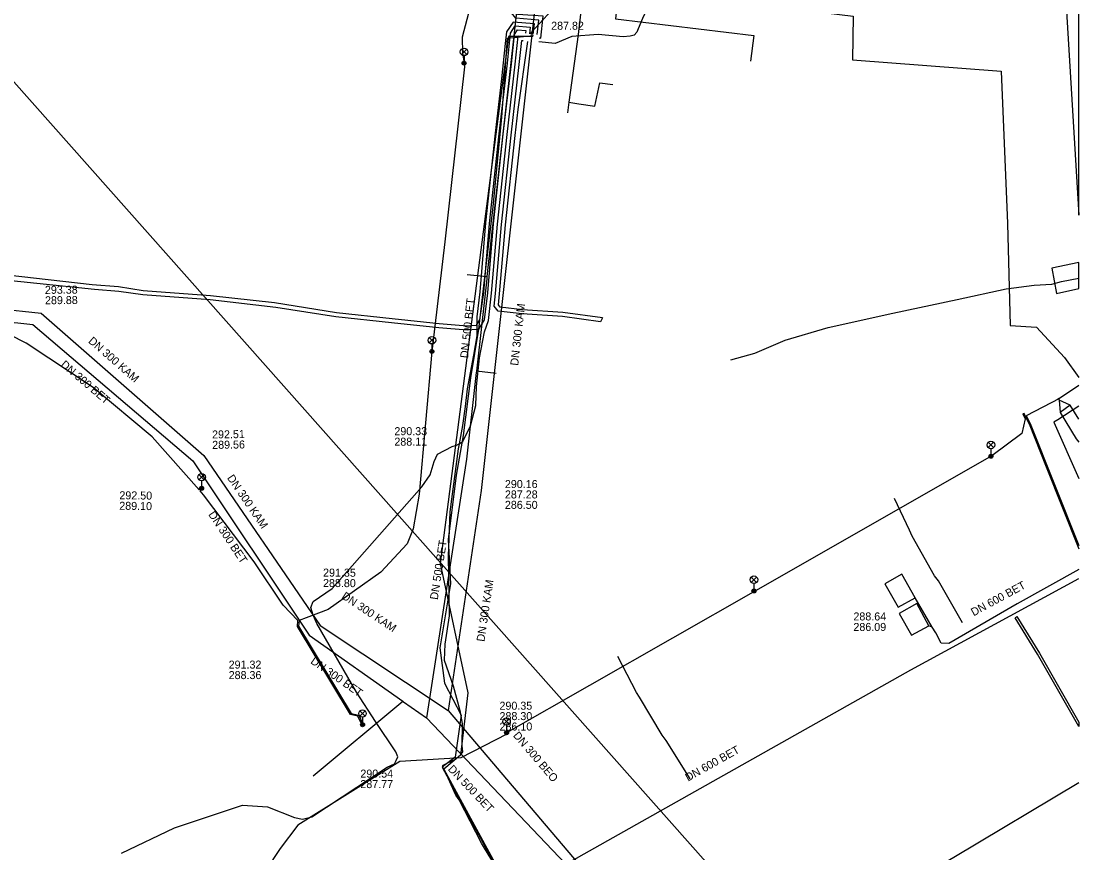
# Model space of a CAD drawing. Extents: x -595540 to -593988, y -1160850 to -1159202.
# Drawn here: x -594096.5 to -593990.8, y -1159905.6 to -1159822.4 of the extents above; entities that cross this region are included whole.
import ezdxf

# ---------------------------------------------------------------- set-up
doc = ezdxf.new("R2010")
doc.units = 0
for name, color, linetype in [('BKOM-ODVODNENI_objekt', 7, 'Continuous'), ('BKOM_kabel koordinační_optický', 7, 'Continuous'), ('BKOM_kabel SSZ', 7, 'Continuous'), ('BVK-DESTOVA_popisy', 7, 'Continuous'), ('BVK-DESTOVA_trasa sítě', 7, 'Continuous'), ('BVK-SPLASKOVA_popisy', 7, 'Continuous'), ('BVK-SPLASKOVA_trasa sítě', 7, 'Continuous'), ('BVK-VODOVOD_trasa sítě', 7, 'Continuous'), ('CETIN_kabel podzemní', 7, 'Continuous'), ('CETIN_kabelovod', 7, 'Continuous'), ('DESTOVA-NEPROVOZOVANA_popisy', 7, 'Continuous'), ('DESTOVA_trasa neprovozované sítě', 7, 'Continuous'), ('DPMB_kabel', 7, 'Continuous'), ('DPMB_kyneta', 7, 'Continuous'), ('DPMB_trolejové vedení-nosné lano', 7, 'Continuous'), ('EON-NN_kabel', 7, 'Continuous'), ('TEPLARNY-TEPLOVODY_trasa sítě', 7, 'Continuous'), ('TSB_kabel VO', 7, 'Continuous'), ('TSB_lampy VO', 7, 'Continuous')]:
    doc.layers.add(name, color=color, linetype=linetype)

msp = doc.modelspace()

# ---------------------------------------------------------------- linework, layer by layer
at = {"layer": 'BKOM-ODVODNENI_objekt'}
msp.add_lwpolyline([(-593990.841, -1159892.966), (-593994.96, -1159885.74), (-593997.22, -1159882.09), (-593997.05, -1159881.98), (-593994.78, -1159885.64), (-593990.841, -1159892.55)], close=True, dxfattribs=at)
at = {"layer": 'BKOM_kabel koordinační_optický'}
msp.add_line((-594005.13, -1159883.605), (-594005.512, -1159883.023), dxfattribs=at)
for points in [[(-593990.841, -1159860.936), (-593992.939, -1159862.304), (-593993.333, -1159862.529), (-593990.841, -1159868.172)], [(-593990.841, -1159877.267), (-593996.991, -1159880.721), (-594003.85, -1159884.677), (-594004.6, -1159884.644), (-594005.13, -1159883.605)], [(-594005.512, -1159883.023), (-594007.182, -1159880.102), (-594008.518, -1159877.744), (-594010.221, -1159878.712), (-594008.906, -1159881.037), (-594007.182, -1159880.102)], [(-594005.512, -1159883.023), (-594005.829, -1159882.891), (-594007.027, -1159880.665), (-594008.783, -1159881.672), (-594007.556, -1159883.851), (-594005.829, -1159882.891)]]:
    msp.add_lwpolyline(points, dxfattribs=at)
at = {"layer": 'BKOM_kabel SSZ'}
for points in [[(-594045.585, -1159823.765), (-594045.57, -1159823.58), (-594042.69, -1159820.44), (-594038.079, -1159821.074)], [(-594037.716, -1159821.124), (-594037.45, -1159821.16), (-594034.18, -1159821.38), (-594032.86, -1159819.54), (-594031.94, -1159819.66), (-594013.39, -1159821.96), (-594013.46, -1159826.31), (-593998.61, -1159827.46), (-593997.96, -1159842.69), (-593997.69, -1159852.89), (-593995.08, -1159853.04), (-593992.28, -1159856.08), (-593990.841, -1159858.086)], [(-593990.841, -1159860.936), (-593992.939, -1159862.304), (-593993.333, -1159862.529), (-593990.841, -1159868.172)]]:
    msp.add_lwpolyline(points, dxfattribs=at)
at = {"layer": 'BVK-DESTOVA_popisy'}
for p, q in [((-594059.242, -1159863.968), (-594059.242, -1159863.968)), ((-594086.727, -1159870.371), (-594086.727, -1159870.371)), ((-594075.803, -1159887.306), (-594075.803, -1159887.306)), ((-594062.64, -1159898.202), (-594062.64, -1159898.202))]:
    msp.add_line(p, q, dxfattribs=at)
at = {"layer": 'BVK-DESTOVA_trasa sítě'}
for p, q in [((-594095.386, -1159852.767), (-594079.389, -1159866.418)), ((-594079.389, -1159866.418), (-594067.762, -1159883.85)), ((-594052.023, -1159866.257), (-594056.023, -1159892.107))]:
    msp.add_line(p, q, dxfattribs=at)
for points in [[(-594046.908, -1159820.276), (-594046.915, -1159820.34), (-594049.991, -1159847.99), (-594050.017, -1159848.224), (-594051.042, -1159857.441), (-594051.057, -1159857.576), (-594052.023, -1159866.257)], [(-594126.93, -1159849.79), (-594119.695, -1159850.473), (-594096.874, -1159852.627), (-594095.386, -1159852.767)], [(-594067.762, -1159883.85), (-594058.388, -1159890.438), (-594058.316, -1159890.489), (-594056.023, -1159892.107)]]:
    msp.add_lwpolyline(points, dxfattribs=at)
at = {"layer": 'BVK-SPLASKOVA_popisy'}
for p, q in [((-594094.166, -1159848.914), (-594094.166, -1159848.914)), ((-594077.466, -1159863.375), (-594077.466, -1159863.375)), ((-594048.197, -1159868.328), (-594048.197, -1159868.328)), ((-594066.363, -1159877.181), (-594066.363, -1159877.181)), ((-594048.739, -1159890.495), (-594048.739, -1159890.495))]:
    msp.add_line(p, q, dxfattribs=at)
at = {"layer": 'BVK-SPLASKOVA_trasa sítě'}
for p, q in [((-594045.234, -1159821.426), (-594050.559, -1159869.39)), ((-594126.587, -1159848.23), (-594094.542, -1159851.647)), ((-594094.542, -1159851.647), (-594078.296, -1159865.881)), ((-594078.296, -1159865.881), (-594066.666, -1159882.871)), ((-594050.559, -1159869.39), (-594053.878, -1159891.383)), ((-594066.666, -1159882.871), (-594053.878, -1159891.383)), ((-594053.878, -1159891.383), (-594036.55, -1159911.714))]:
    msp.add_line(p, q, dxfattribs=at)
at = {"layer": 'BVK-VODOVOD_trasa sítě'}
for points in [[(-594277.938, -1159642.091), (-594251.48, -1159654.69), (-594231.416, -1159677.293), (-594151.549, -1159767.337), (-594002.69, -1159935.17)], [(-594037.757, -1159796.653), (-594038.139, -1159799.936), (-594040.87, -1159823.78), (-594041.792, -1159830.54), (-594041.869, -1159831.08), (-594041.94, -1159831.61)], [(-594041.792, -1159830.54), (-594040.804, -1159830.726), (-594039.2, -1159830.941), (-594038.713, -1159828.619), (-594037.41, -1159828.791)]]:
    msp.add_lwpolyline(points, dxfattribs=at)
at = {"layer": 'CETIN_kabel podzemní'}
for points in [[(-594025.62, -1159856.32), (-594023.23, -1159855.65), (-594020.19, -1159854.36), (-594015.88, -1159853.07), (-594009.44, -1159851.66), (-594003, -1159850.29), (-593998.12, -1159849.22), (-593995.29, -1159848.86), (-593993.55, -1159848.73), (-593992.57, -1159848.47)], [(-593992.57, -1159848.47), (-593990.841, -1159848.135)]]:
    msp.add_lwpolyline(points, dxfattribs=at)
at = {"layer": 'CETIN_kabelovod'}
for points in [[(-593990.841, -1159841.863), (-593990.841, -1159811.782), (-593992.55, -1159784.51), (-593994.31, -1159784.52)], [(-593990.841, -1159849.193), (-593990.841, -1159846.57), (-593993.55, -1159847.15), (-593993.06, -1159849.68)]]:
    msp.add_lwpolyline(points, close=True, dxfattribs=at)
at = {"layer": 'DESTOVA-NEPROVOZOVANA_popisy'}
msp.add_line((-594013.369, -1159883.415), (-594013.369, -1159883.415), dxfattribs=at)
at = {"layer": 'DESTOVA_trasa neprovozované sítě'}
for p, q in [((-594051.979, -1159847.769), (-594049.991, -1159847.99)), ((-594049.054, -1159857.662), (-594051.042, -1159857.441)), ((-594007.642, -1159887.311), (-593990.841, -1159878.183)), ((-594042.095, -1159906.73), (-594007.642, -1159887.311)), ((-594067.35, -1159897.906), (-594058.388, -1159890.438)), ((-594056.023, -1159892.107), (-594042.095, -1159906.73))]:
    msp.add_line(p, q, dxfattribs=at)
at = {"layer": 'DPMB_kabel'}
for points in [[(-594045.416, -1159823.999), (-594047.827, -1159823.999), (-594054.68, -1159876.667), (-594051.888, -1159889.612), (-594052.65, -1159895.831), (-594054.3, -1159897.227)], [(-594054.3, -1159897.227), (-594047.968, -1159908.869)]]:
    msp.add_lwpolyline(points, dxfattribs=at)
at = {"layer": 'DPMB_kyneta'}
for points in [[(-594045.35, -1159823.91), (-594047.96, -1159824.17), (-594048.54, -1159832.04), (-594049.39, -1159841.02), (-594050.18, -1159847.47), (-594050.82, -1159853.26), (-594051.63, -1159858.1), (-594052.36, -1159863.86), (-594053.07, -1159867.84), (-594053.86, -1159874.26), (-594053.63, -1159878.72), (-594054.7, -1159885.12), (-594054.24, -1159888.65), (-594052.57, -1159891.84), (-594053.18, -1159896.03), (-594054.479, -1159897.037)], [(-594054.479, -1159897.037), (-594048.145, -1159908.765)]]:
    msp.add_lwpolyline(points, dxfattribs=at)
at = {"layer": 'DPMB_trolejové vedení-nosné lano'}
for points in [[(-593992.92, -1159860.118), (-593992.802, -1159860.349), (-593992.723, -1159861.589), (-593991.103, -1159864.223), (-593990.841, -1159864.528)], [(-593990.841, -1159862.251), (-593991.719, -1159860.854), (-593992.802, -1159860.349)], [(-593991.719, -1159860.854), (-593992.723, -1159861.589)], [(-594002.457, -1159882.59), (-594004.868, -1159878.404), (-594005.258, -1159877.895), (-594007.498, -1159873.945), (-594007.765, -1159873.336), (-594009.249, -1159870.162)], [(-594029.697, -1159898.196), (-594032.069, -1159894.382), (-594032.465, -1159893.839), (-594034.743, -1159890.047), (-594035.045, -1159889.554), (-594036.922, -1159885.985)], [(-594048.05, -1159908.746), (-594050.221, -1159905.131), (-594050.525, -1159904.622), (-594052.782, -1159900.294), (-594053.098, -1159899.832), (-594054.336, -1159897.113)]]:
    msp.add_lwpolyline(points, dxfattribs=at)
at = {"layer": 'EON-NN_kabel'}
for points in [[(-594044.958, -1159823.782), (-594044.814, -1159822.335), (-594047.116, -1159822.166), (-594047.547, -1159821.609), (-594048.196, -1159820.398), (-594048.505, -1159818.672), (-594049.025, -1159815.831), (-594049.601, -1159812.823), (-594050.05, -1159810.864), (-594050.522, -1159808.528), (-594050.641, -1159805.24), (-594050.137, -1159799.201), (-594049.448, -1159793.282), (-594048.877, -1159790.057), (-594046.848, -1159774.653), (-594046.38, -1159772.722), (-594046.429, -1159772.382), (-594046.513, -1159772.133), (-594047.418, -1159771.808), (-594047.244, -1159770.172), (-594046.674, -1159770.234)], [(-594044.778, -1159824.121), (-594044.604, -1159824.138), (-594044.375, -1159821.966), (-594046.909, -1159821.78), (-594047.21, -1159821.391), (-594047.813, -1159820.265), (-594048.078, -1159818.581), (-594048.567, -1159815.787), (-594049.255, -1159812.652), (-594049.659, -1159810.78), (-594050.123, -1159808.481), (-594050.24, -1159805.249), (-594049.739, -1159799.241), (-594049.052, -1159793.34), (-594048.482, -1159790.118), (-594046.454, -1159774.726), (-594045.973, -1159772.741), (-594046.099, -1159771.857), (-594046.987, -1159771.538), (-594046.888, -1159770.613), (-594046.717, -1159770.631)], [(-594028.403, -1159819.678), (-594028.515, -1159819.935), (-594028.575, -1159820.064), (-594028.901, -1159820.335), (-594029.476, -1159820.607), (-594030.638, -1159820.486), (-594032.697, -1159820.057), (-594033.169, -1159820.161), (-594033.404, -1159820.258), (-594033.627, -1159820.45), (-594034.441, -1159822.198), (-594034.869, -1159823.212), (-594035.028, -1159823.552), (-594035.281, -1159823.842), (-594035.694, -1159823.944), (-594036.393, -1159824.013), (-594038.87, -1159823.795), (-594041.508, -1159823.995), (-594043.171, -1159824.692), (-594044.819, -1159824.528)], [(-594045.376, -1159823.741), (-594045.236, -1159822.705), (-594047.383, -1159822.547), (-594048.027, -1159823.52), (-594048.155, -1159824.687), (-594048.545, -1159828.207), (-594049.17, -1159833.66), (-594050.136, -1159842.627), (-594050.714, -1159849.525), (-594051.006, -1159852.028), (-594051.008, -1159852.781), (-594051.01, -1159853.245), (-594051.012, -1159853.922), (-594051.333, -1159855.838), (-594051.964, -1159859.209), (-594052.16, -1159860.968), (-594052.419, -1159862.87), (-594052.778, -1159864.694), (-594052.877, -1159865.197), (-594053.684, -1159871.513), (-594053.864, -1159875.948), (-594053.759, -1159881.906), (-594054.21, -1159884.734), (-594054.267, -1159886.338), (-594053.376, -1159888.887), (-594052.708, -1159891.359), (-594052.464, -1159892.662), (-594052.507, -1159894.888), (-594052.44, -1159895.502), (-594052.68, -1159895.818), (-594052.865, -1159896.046), (-594053.115, -1159896.236), (-594054.481, -1159896.912)], [(-594123.692, -1159833.89), (-594120.621, -1159834.305), (-594117.286, -1159835.929), (-594100.752, -1159848.048), (-594089.209, -1159849.238), (-594086.779, -1159849.432), (-594084.379, -1159849.772), (-594077.644, -1159850.285), (-594071.097, -1159851.039), (-594065.088, -1159851.977), (-594059.518, -1159852.584), (-594054.812, -1159853.066), (-594051.963, -1159853.326), (-594051.01, -1159853.245), (-594050.817, -1159853.229), (-594050.232, -1159852.301), (-594049.918, -1159849.605), (-594049.34, -1159842.703), (-594048.375, -1159833.749), (-594047.553, -1159826.701), (-594047.252, -1159823.798), (-594046.934, -1159823.318), (-594046.115, -1159823.38), (-594046.152, -1159823.665)], [(-594123.641, -1159833.493), (-594120.504, -1159833.917), (-594117.079, -1159835.585), (-594100.902, -1159847.494), (-594089.433, -1159848.778), (-594086.816, -1159848.966), (-594084.336, -1159849.374), (-594077.606, -1159849.887), (-594071.213, -1159850.565), (-594065.035, -1159851.58), (-594059.476, -1159852.186), (-594054.773, -1159852.668), (-594051.962, -1159852.924), (-594051.049, -1159852.847), (-594051.008, -1159852.781), (-594050.712, -1159852.301), (-594050.316, -1159849.565), (-594049.738, -1159842.665), (-594048.773, -1159833.704), (-594047.951, -1159826.657), (-594047.64, -1159823.659), (-594047.158, -1159822.932), (-594045.684, -1159823.046), (-594045.753, -1159823.704)], [(-594086.499, -1159905.632), (-594081.221, -1159903.112), (-594074.414, -1159900.823), (-594071.929, -1159901.01), (-594069.215, -1159902.056), (-594068.438, -1159902.218), (-594067.496, -1159902.002), (-594059.948, -1159897.033), (-594059.239, -1159896.691), (-594059.06, -1159896.361), (-594058.9, -1159895.99), (-594059.096, -1159895.505), (-594061.12, -1159892.466), (-594063.025, -1159889.545), (-594067.007, -1159882.677), (-594067.344, -1159881.835), (-594067.591, -1159881.088), (-594067.359, -1159880.468), (-594065.465, -1159879.176), (-594056.495, -1159868.999), (-594055.658, -1159867.814), (-594055.273, -1159866.464), (-594054.929, -1159865.744), (-594053.481, -1159864.966), (-594053.044, -1159864.858), (-594052.778, -1159864.694), (-594052.41, -1159864.468), (-594051.628, -1159862.898), (-594051.101, -1159860.878), (-594051.046, -1159858.975), (-594050.74, -1159856.11), (-594050.234, -1159853.512), (-594049.84, -1159852.392), (-594049.52, -1159849.645), (-594048.942, -1159842.741), (-594047.977, -1159833.794), (-594047.155, -1159826.744), (-594046.876, -1159823.944), (-594046.856, -1159823.922), (-594046.322, -1159823.976)], [(-594038.449, -1159852.121), (-594038.659, -1159852.495), (-594042.45, -1159851.964), (-594046.46, -1159851.723), (-594048.876, -1159851.436), (-594049.269, -1159850.94), (-594049.122, -1159849.685), (-594048.544, -1159842.779), (-594047.579, -1159833.839), (-594046.757, -1159826.787), (-594046.515, -1159824.373), (-594046.363, -1159824.388)], [(-594038.449, -1159852.121), (-594042.41, -1159851.566), (-594046.424, -1159851.324), (-594048.665, -1159851.058), (-594048.852, -1159850.822), (-594048.724, -1159849.725), (-594048.146, -1159842.817), (-594047.181, -1159833.884), (-594046.869, -1159831.28), (-594045.896, -1159824.494)]]:
    msp.add_lwpolyline(points, dxfattribs=at)
at = {"layer": 'TEPLARNY-TEPLOVODY_trasa sítě'}
msp.add_lwpolyline([(-594034.95, -1159802.69), (-594037.155, -1159822.229), (-594023.328, -1159823.884), (-594023.637, -1159826.466)], dxfattribs=at)
at = {"layer": 'TSB_kabel VO'}
for points in [[(-594051.53, -1159820.53), (-594052.46, -1159824.05), (-594052.42, -1159825.64), (-594052.277, -1159826.647), (-594052.22, -1159827.02), (-594054.19, -1159844.51), (-594055.49, -1159855.475), (-594056.75, -1159869.75), (-594057.36, -1159873.2), (-594057.98, -1159874.71), (-594060.58, -1159877.55), (-594065.87, -1159881.26), (-594068.05, -1159882.11), (-594068.77, -1159882.374), (-594068.809, -1159882.925), (-594063.551, -1159891.658), (-594062.808, -1159891.849), (-594062.425, -1159892.65), (-594062.425, -1159892.79), (-594062.533, -1159892.702), (-594062.892, -1159891.951), (-594063.629, -1159891.762), (-594068.931, -1159882.955), (-594068.89, -1159882.366), (-594070.34, -1159880.85), (-594073.26, -1159876.5), (-594078.32, -1159869.8), (-594078.665, -1159869.411), (-594078.553, -1159869.299), (-594078.502, -1159869.163), (-594078.638, -1159869.214), (-594078.745, -1159869.321), (-594083.44, -1159864.02), (-594089.35, -1159859.06), (-594096.03, -1159854.63), (-594101.04, -1159852.1)], [(-593990.841, -1159858.891), (-593992.79, -1159860.16), (-593996.097, -1159861.902), (-593995.705, -1159862.665), (-593990.841, -1159874.87)], [(-593996.487, -1159861.663), (-593996.21, -1159862.208), (-593996.53, -1159863.69), (-593999.541, -1159865.916), (-594023.168, -1159879.39), (-594048.03, -1159893.59), (-594047.99, -1159893.72), (-594052.61, -1159896.11), (-594058.69, -1159896.46), (-594068.89, -1159902.83), (-594070.66, -1159905.16), (-594072.089, -1159907.317)], [(-593996.383, -1159861.604), (-593995.815, -1159862.715), (-593994.102, -1159867.012), (-593990.841, -1159875.194)], [(-593990.841, -1159898.603), (-594003.332, -1159906.049), (-594011.527, -1159910.852), (-594012.188, -1159911.862), (-594012.974, -1159911.878), (-594012.955, -1159911.542), (-594012.974, -1159911.878), (-594013.42, -1159911.886), (-594022.4, -1159917.023), (-594033.53, -1159923.228), (-594033.866, -1159923.491)]]:
    msp.add_lwpolyline(points, dxfattribs=at)
at = {"layer": 'TSB_lampy VO'}
for p, q in [((-594052.542, -1159825.787), (-594052.012, -1159825.257)), ((-594052.542, -1159825.257), (-594052.012, -1159825.787)), ((-594052.542, -1159825.787), (-594052.012, -1159825.257)), ((-594052.542, -1159825.257), (-594052.012, -1159825.787)), ((-594052.277, -1159825.897), (-594052.277, -1159826.647)), ((-594052.277, -1159825.897), (-594052.277, -1159826.647)), ((-594055.755, -1159854.615), (-594055.225, -1159854.085)), ((-594055.755, -1159854.085), (-594055.225, -1159854.615)), ((-594055.755, -1159854.615), (-594055.225, -1159854.085)), ((-594055.755, -1159854.085), (-594055.225, -1159854.615)), ((-594055.49, -1159854.725), (-594055.49, -1159855.475)), ((-594055.49, -1159854.725), (-594055.49, -1159855.475)), ((-593999.891, -1159865.085), (-593999.361, -1159864.555)), ((-593999.891, -1159864.555), (-593999.361, -1159865.085)), ((-593999.891, -1159865.085), (-593999.361, -1159864.555)), ((-593999.891, -1159864.555), (-593999.361, -1159865.085)), ((-593999.626, -1159865.195), (-593999.626, -1159865.945)), ((-593999.626, -1159865.195), (-593999.626, -1159865.945)), ((-594078.767, -1159868.303), (-594078.237, -1159867.773)), ((-594078.767, -1159867.773), (-594078.237, -1159868.303)), ((-594078.767, -1159868.303), (-594078.237, -1159867.773)), ((-594078.767, -1159867.773), (-594078.237, -1159868.303)), ((-594078.502, -1159868.413), (-594078.502, -1159869.163)), ((-594078.502, -1159868.413), (-594078.502, -1159869.163)), ((-594023.576, -1159878.561), (-594023.046, -1159878.031)), ((-594023.576, -1159878.031), (-594023.046, -1159878.561)), ((-594023.576, -1159878.561), (-594023.046, -1159878.031)), ((-594023.576, -1159878.031), (-594023.046, -1159878.561)), ((-594023.311, -1159878.671), (-594023.311, -1159879.421)), ((-594023.311, -1159878.671), (-594023.311, -1159879.421)), ((-594062.69, -1159891.93), (-594062.16, -1159891.4)), ((-594062.69, -1159891.4), (-594062.16, -1159891.93)), ((-594062.69, -1159891.93), (-594062.16, -1159891.4)), ((-594062.69, -1159891.4), (-594062.16, -1159891.93)), ((-594062.425, -1159892.04), (-594062.425, -1159892.79)), ((-594062.425, -1159892.04), (-594062.425, -1159892.79)), ((-594048.295, -1159892.73), (-594047.765, -1159892.2)), ((-594048.295, -1159892.2), (-594047.765, -1159892.73)), ((-594048.295, -1159892.73), (-594047.765, -1159892.2)), ((-594048.295, -1159892.2), (-594047.765, -1159892.73)), ((-594048.03, -1159892.84), (-594048.03, -1159893.59)), ((-594048.03, -1159892.84), (-594048.03, -1159893.59))]:
    msp.add_line(p, q, dxfattribs=at)
for centre, radius in [((-594052.277, -1159825.522), 0.375), ((-594052.277, -1159825.522), 0.375), ((-594052.277, -1159826.647), 0.2), ((-594052.277, -1159826.647), 0.2), ((-594052.277, -1159826.647), 0.145), ((-594052.277, -1159826.647), 0.145), ((-594052.277, -1159826.647), 0.0876), ((-594052.277, -1159826.647), 0.0876), ((-594055.49, -1159854.35), 0.375), ((-594055.49, -1159854.35), 0.375), ((-594055.49, -1159855.475), 0.2), ((-594055.49, -1159855.475), 0.2), ((-594055.49, -1159855.475), 0.145), ((-594055.49, -1159855.475), 0.145), ((-594055.49, -1159855.475), 0.0876), ((-594055.49, -1159855.475), 0.0876), ((-593999.626, -1159864.82), 0.375), ((-593999.626, -1159864.82), 0.375), ((-593999.626, -1159865.945), 0.2), ((-593999.626, -1159865.945), 0.2), ((-593999.626, -1159865.945), 0.145), ((-593999.626, -1159865.945), 0.145), ((-593999.626, -1159865.945), 0.0876), ((-593999.626, -1159865.945), 0.0876), ((-594078.502, -1159868.038), 0.375), ((-594078.502, -1159868.038), 0.375), ((-594078.502, -1159869.163), 0.2), ((-594078.502, -1159869.163), 0.2), ((-594078.502, -1159869.163), 0.145), ((-594078.502, -1159869.163), 0.145), ((-594078.502, -1159869.163), 0.0876), ((-594078.502, -1159869.163), 0.0876), ((-594023.311, -1159878.296), 0.375), ((-594023.311, -1159878.296), 0.375), ((-594023.311, -1159879.421), 0.2), ((-594023.311, -1159879.421), 0.2), ((-594023.311, -1159879.421), 0.145), ((-594023.311, -1159879.421), 0.145), ((-594023.311, -1159879.421), 0.0876), ((-594023.311, -1159879.421), 0.0876), ((-594062.425, -1159891.665), 0.375), ((-594062.425, -1159891.665), 0.375), ((-594048.03, -1159892.465), 0.375), ((-594048.03, -1159892.465), 0.375), ((-594062.425, -1159892.79), 0.2), ((-594062.425, -1159892.79), 0.2), ((-594062.425, -1159892.79), 0.145), ((-594062.425, -1159892.79), 0.145), ((-594062.425, -1159892.79), 0.0876), ((-594062.425, -1159892.79), 0.0876), ((-594048.03, -1159893.59), 0.2), ((-594048.03, -1159893.59), 0.2), ((-594048.03, -1159893.59), 0.145), ((-594048.03, -1159893.59), 0.145), ((-594048.03, -1159893.59), 0.0876), ((-594048.03, -1159893.59), 0.0876)]:
    msp.add_circle(centre, radius, dxfattribs=at)

# ---------------------------------------------------------------- texts
at = {"layer": 'BVK-DESTOVA_popisy'}
for s, rotation, p in [('DN 500 BET', 83.65184, (-594051.882, -1159856.179)), ('DN 300 BET', 319.50442, (-594092.655, -1159856.897)), ('292.50', 359.2928, (-594086.725, -1159870.246)), ('289.10', 359.2928, (-594086.738, -1159871.296)), ('DN 300 BET', 303.70634, (-594077.871, -1159871.771)), ('DN 500 BET', 81.18812, (-594054.909, -1159880.337)), ('DN 300 BET', 324.92045, (-594067.687, -1159886.596)), ('291.32', 0.05686, (-594075.803, -1159887.181)), ('288.36', 0.05686, (-594075.802, -1159888.231))]:
    msp.add_text(s, height=0.8, rotation=rotation, dxfattribs=at).set_placement(p)
for s, p in [('290.33', (-594059.242, -1159863.843)), ('288.11', (-594059.242, -1159864.893)), ('290.54', (-594062.64, -1159898.077)), ('287.77', (-594062.64, -1159899.127))]:
    msp.add_text(s, height=0.8, dxfattribs=at).set_placement(p)
at = {"layer": 'BVK-SPLASKOVA_popisy'}
for s, p in [('287.82', (-594043.574, -1159823.309)), ('290.16', (-594048.197, -1159869.128)), ('287.28', (-594048.197, -1159870.168)), ('286.50', (-594048.197, -1159871.208))]:
    msp.add_text(s, height=0.8, dxfattribs=at).set_placement(p)
for s, rotation, p in [('293.38', 0.4259, (-594094.16, -1159849.714)), ('289.88', 0.4259, (-594094.153, -1159850.754)), ('DN 300 KAM', 83.63884, (-594046.872, -1159856.925)), ('DN 300 KAM', 318.77367, (-594089.888, -1159854.529)), ('292.51', 0.77527, (-594077.455, -1159864.175)), ('289.56', 0.77527, (-594077.441, -1159865.215)), ('DN 300 KAM', 304.41446, (-594075.997, -1159868.123)), ('291.35', 359.6975, (-594066.367, -1159877.981)), ('288.80', 359.6975, (-594066.373, -1159879.021)), ('DN 300 KAM', 81.43747, (-594050.252, -1159884.529)), ('DN 300 KAM', 326.3704, (-594064.578, -1159880.119)), ('290.35', 0.12823, (-594048.737, -1159891.295)), ('288.30', 0.12823, (-594048.734, -1159892.335)), ('286.10', 0.12823, (-594048.732, -1159893.375)), ('DN 300 BEO', 310.42855, (-594047.427, -1159893.894))]:
    msp.add_text(s, height=0.8, rotation=rotation, dxfattribs=at).set_placement(p)
at = {"layer": 'DESTOVA-NEPROVOZOVANA_popisy'}
for s, rotation, p in [('DN 600 BET', 28.5333, (-594001.352, -1159881.959)), ('DN 600 BET', 29.39274, (-594029.897, -1159898.482)), ('DN 500 BET', 313.5798, (-594053.942, -1159897.282))]:
    msp.add_text(s, height=0.8, rotation=rotation, dxfattribs=at).set_placement(p)
for s, p in [('288.64', (-594013.369, -1159882.365)), ('286.09', (-594013.369, -1159883.415))]:
    msp.add_text(s, height=0.8, dxfattribs=at).set_placement(p)

doc.saveas('drawing.dxf')
